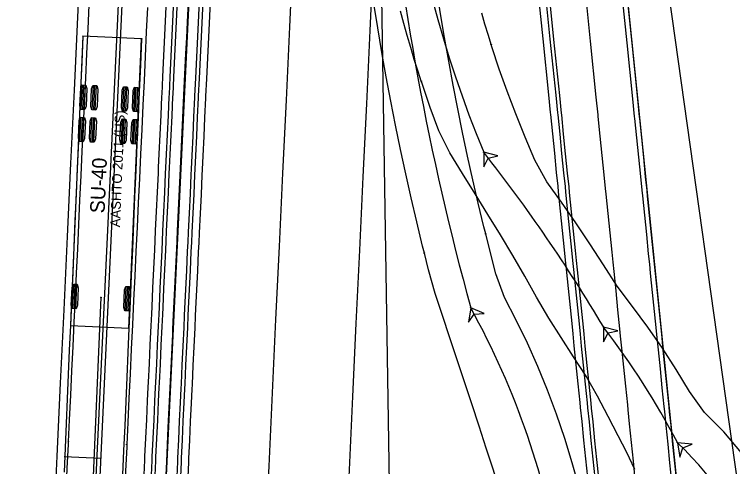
# Model space of a CAD drawing. Extents: x -70 to 701944, y -4 to 666871.
# Drawn here: x 668299.4 to 668397.5, y 655442.6 to 655504.3 of the extents above; entities that cross this region are included whole.
import ezdxf

# ---------------------------------------------------------------- set-up
doc = ezdxf.new("R2010")
doc.units = 0
for name, color, linetype in [('R_Horz Alg', 7, 'Continuous'), ('R_No Plot', 7, 'Continuous'), ('R_Proposed Road', 7, 'Continuous'), ('R_ROW', 7, 'Continuous'), ('R_Striping', 7, 'Continuous'), ('T_Indications', 7, 'Continuous'), ('T_Vehicle Path Lt Minor', 7, 'Continuous')]:
    doc.layers.add(name, color=color, linetype=linetype)

msp = doc.modelspace()

# ---------------------------------------------------------------- linework, layer by layer
at = {"layer": 'R_Horz Alg'}
msp.add_line((668254.91, 654251.158), (668327.609, 655791.558), dxfattribs=at)
msp.add_lwpolyline([(668306.2, 655443.994), (668311.195, 655443.759)], dxfattribs=at)
at = {"layer": 'R_No Plot'}
for points in [[(668325.001, 655543.218), (668258.476, 655546.358), (668255.545, 655489.61), (668252.147, 655468.822), (668245.226, 655445.878), (668235.686, 655424.798), (668224.715, 655400.763), (668221.46, 655391.119), (668219.081, 655382.386), (668217.128, 655373.115), (668307.659, 655368.842), (668317.09, 655377.711), (668318.338, 655403.377)], [(668325.001, 655543.218), (668379.606, 655540.641), (668393.982, 655399.807), (668318.338, 655403.377)]]:
    msp.add_lwpolyline(points, close=True, dxfattribs=at)
at = {"layer": 'R_Proposed Road'}
for points in [[(668317.097, 655441.492), (668317.191, 655443.476), (668317.215, 655443.995), (668317.334, 655446.51), (668317.453, 655449.037), (668317.573, 655451.575), (668317.662, 655453.465), (668317.693, 655454.123), (668317.814, 655456.681), (668317.935, 655459.248), (668318.057, 655461.824), (668318.134, 655463.453), (668318.179, 655464.407), (668318.301, 655466.998), (668318.424, 655469.596), (668318.547, 655472.2), (668318.605, 655473.442), (668318.67, 655474.81), (668318.793, 655477.424), (668318.917, 655480.043), (668319.041, 655482.665), (668319.077, 655483.431), (668319.164, 655485.291), (668319.288, 655487.919), (668319.413, 655490.549), (668319.537, 655493.18), (668319.548, 655493.42), (668319.661, 655495.811), (668320.02, 655503.409), (668320.491, 655513.398)], [(668318.096, 655441.445), (668318.19, 655443.429), (668318.214, 655443.948), (668318.333, 655446.463), (668318.452, 655448.99), (668318.572, 655451.528), (668318.661, 655453.417), (668318.692, 655454.076), (668318.813, 655456.634), (668318.934, 655459.201), (668319.056, 655461.776), (668319.133, 655463.406), (668319.178, 655464.36), (668319.3, 655466.951), (668319.423, 655469.549), (668319.545, 655472.153), (668319.604, 655473.395), (668319.669, 655474.762), (668319.792, 655477.377), (668319.916, 655479.996), (668320.039, 655482.618), (668320.076, 655483.384), (668320.163, 655485.244), (668320.287, 655487.872), (668320.411, 655490.502), (668320.536, 655493.133), (668320.547, 655493.373), (668320.66, 655495.764), (668321.018, 655503.362), (668321.49, 655513.351)], [(668318.596, 655441.421), (668318.689, 655443.405), (668318.714, 655443.924), (668318.832, 655446.439), (668318.952, 655448.966), (668319.071, 655451.504), (668319.161, 655453.394), (668319.192, 655454.052), (668319.312, 655456.61), (668319.434, 655459.177), (668319.555, 655461.753), (668319.632, 655463.383), (668319.677, 655464.337), (668319.799, 655466.928), (668319.922, 655469.525), (668320.045, 655472.129), (668320.104, 655473.372), (668320.168, 655474.739), (668320.291, 655477.353), (668320.415, 655479.972), (668320.539, 655482.595), (668320.575, 655483.361), (668320.663, 655485.22), (668320.787, 655487.848), (668320.911, 655490.478), (668321.035, 655493.109), (668321.046, 655493.349), (668321.159, 655495.741), (668321.518, 655503.338), (668321.989, 655513.327)], [(668321.592, 655441.28), (668321.686, 655443.264), (668321.71, 655443.783), (668321.829, 655446.298), (668321.948, 655448.825), (668322.068, 655451.363), (668322.157, 655453.252), (668322.188, 655453.911), (668322.309, 655456.469), (668322.43, 655459.036), (668322.552, 655461.611), (668322.629, 655463.241), (668322.674, 655464.195), (668322.796, 655466.786), (668322.919, 655469.384), (668323.042, 655471.988), (668323.1, 655473.23), (668323.165, 655474.597), (668323.288, 655477.212), (668323.412, 655479.831), (668323.536, 655482.453), (668323.572, 655483.219), (668323.659, 655485.079), (668323.783, 655487.707), (668323.908, 655490.336), (668324.032, 655492.968), (668324.043, 655493.208), (668324.156, 655495.599), (668324.515, 655503.197), (668324.986, 655513.186)], [(668322.092, 655441.256), (668322.185, 655443.24), (668322.21, 655443.759), (668322.329, 655446.274), (668322.448, 655448.801), (668322.568, 655451.339), (668322.657, 655453.229), (668322.688, 655453.887), (668322.809, 655456.445), (668322.93, 655459.012), (668323.051, 655461.588), (668323.128, 655463.218), (668323.173, 655464.172), (668323.296, 655466.763), (668323.418, 655469.36), (668323.541, 655471.964), (668323.6, 655473.207), (668323.664, 655474.574), (668323.788, 655477.188), (668323.911, 655479.807), (668324.035, 655482.43), (668324.071, 655483.196), (668324.159, 655485.055), (668324.283, 655487.683), (668324.407, 655490.313), (668324.531, 655492.944), (668324.543, 655493.184), (668324.655, 655495.576), (668325.014, 655503.173), (668325.485, 655513.162)], [(668323.091, 655441.209), (668323.184, 655443.193), (668323.209, 655443.712), (668323.327, 655446.227), (668323.447, 655448.754), (668323.566, 655451.292), (668323.656, 655453.182), (668323.687, 655453.84), (668323.807, 655456.398), (668323.929, 655458.965), (668324.05, 655461.541), (668324.127, 655463.171), (668324.172, 655464.124), (668324.294, 655466.715), (668324.417, 655469.313), (668324.54, 655471.917), (668324.599, 655473.159), (668324.663, 655474.527), (668324.786, 655477.141), (668324.91, 655479.76), (668325.034, 655482.382), (668325.07, 655483.148), (668325.158, 655485.008), (668325.282, 655487.636), (668325.406, 655490.266), (668325.53, 655492.897), (668325.541, 655493.137), (668325.654, 655495.529), (668326.013, 655503.126), (668326.484, 655513.115)], [(668377.668, 655441.142), (668377.41, 655443.675), (668377.15, 655446.219), (668376.889, 655448.775), (668376.695, 655450.678), (668376.627, 655451.341), (668376.364, 655453.917), (668376.1, 655456.503), (668375.835, 655459.097), (668375.668, 655460.738), (668375.57, 655461.699), (668375.303, 655464.308), (668375.036, 655466.924), (668374.769, 655469.547), (668374.641, 655470.798), (668374.5, 655472.175), (668374.232, 655474.808), (668373.962, 655477.445), (668373.693, 655480.086), (668373.614, 655480.857), (668373.423, 655482.73), (668373.153, 655485.377), (668372.882, 655488.025), (668372.612, 655490.675), (668372.587, 655490.917), (668372.341, 655493.325), (668371.56, 655500.976), (668370.533, 655511.036)], [(668378.667, 655441.094), (668378.408, 655443.628), (668378.149, 655446.172), (668377.888, 655448.728), (668377.693, 655450.631), (668377.626, 655451.294), (668377.363, 655453.87), (668377.099, 655456.456), (668376.834, 655459.049), (668376.667, 655460.691), (668376.569, 655461.651), (668376.302, 655464.261), (668376.035, 655466.877), (668375.767, 655469.499), (668375.64, 655470.75), (668375.499, 655472.127), (668375.23, 655474.76), (668374.961, 655477.398), (668374.692, 655480.039), (668374.613, 655480.81), (668374.422, 655482.683), (668374.152, 655485.329), (668373.881, 655487.978), (668373.611, 655490.628), (668373.586, 655490.87), (668373.34, 655493.278), (668372.559, 655500.929), (668371.532, 655510.989)], [(668379.166, 655441.071), (668378.908, 655443.604), (668378.648, 655446.149), (668378.387, 655448.704), (668378.193, 655450.608), (668378.125, 655451.271), (668377.862, 655453.847), (668377.598, 655456.432), (668377.334, 655459.026), (668377.166, 655460.667), (668377.068, 655461.628), (668376.802, 655464.237), (668376.535, 655466.853), (668376.267, 655469.476), (668376.139, 655470.727), (668375.999, 655472.104), (668375.73, 655474.737), (668375.461, 655477.374), (668375.191, 655480.015), (668375.112, 655480.786), (668374.921, 655482.659), (668374.651, 655485.306), (668374.381, 655487.954), (668374.11, 655490.604), (668374.085, 655490.846), (668373.84, 655493.254), (668373.059, 655500.906), (668372.032, 655510.965)], [(668384.161, 655440.835), (668383.902, 655443.368), (668383.643, 655445.913), (668383.382, 655448.469), (668383.187, 655450.372), (668383.12, 655451.035), (668382.857, 655453.611), (668382.593, 655456.196), (668382.328, 655458.79), (668382.16, 655460.432), (668382.062, 655461.392), (668381.796, 655464.002), (668381.529, 655466.618), (668381.261, 655469.24), (668381.134, 655470.491), (668380.993, 655471.868), (668380.724, 655474.501), (668380.455, 655477.138), (668380.185, 655479.779), (668380.107, 655480.551), (668379.916, 655482.423), (668379.645, 655485.07), (668379.375, 655487.719), (668379.105, 655490.368), (668379.08, 655490.61), (668378.834, 655493.019), (668378.053, 655500.67), (668377.026, 655510.73)], [(668389.155, 655440.599), (668388.897, 655443.132), (668388.637, 655445.677), (668388.376, 655448.233), (668388.182, 655450.136), (668388.114, 655450.799), (668387.851, 655453.375), (668387.587, 655455.961), (668387.322, 655458.554), (668387.155, 655460.196), (668387.057, 655461.156), (668386.791, 655463.766), (668386.523, 655466.382), (668386.256, 655469.004), (668386.128, 655470.255), (668385.987, 655471.632), (668385.719, 655474.265), (668385.45, 655476.903), (668385.18, 655479.544), (668385.101, 655480.315), (668384.91, 655482.188), (668384.64, 655484.834), (668384.369, 655487.483), (668384.099, 655490.133), (668384.074, 655490.375), (668383.828, 655492.783), (668383.047, 655500.434), (668382.021, 655510.494)], [(668389.821, 655440.568), (668389.563, 655443.101), (668389.303, 655445.646), (668389.042, 655448.202), (668388.848, 655450.105), (668388.78, 655450.768), (668388.517, 655453.344), (668388.253, 655455.929), (668387.988, 655458.523), (668387.821, 655460.164), (668387.723, 655461.125), (668387.456, 655463.734), (668387.189, 655466.351), (668386.922, 655468.973), (668386.794, 655470.224), (668386.653, 655471.601), (668386.385, 655474.234), (668386.115, 655476.871), (668385.846, 655479.512), (668385.767, 655480.284), (668385.576, 655482.156), (668385.306, 655484.803), (668385.035, 655487.451), (668384.765, 655490.101), (668384.74, 655490.343), (668384.494, 655492.751), (668383.713, 655500.403), (668382.686, 655510.462)]]:
    msp.add_lwpolyline(points, dxfattribs=at)
at = {"layer": 'R_ROW'}
msp.add_lwpolyline([(668379.347, 655858.103), (668375.984, 655777.075), (668370.365, 655679.231), (668386.889, 655520.275), (668407.117, 655376.161), (668401.283, 655337.393), (668367.527, 655300.944), (668336.131, 654741.803), (668319.024, 654252.065), (668346.246, 654066.793), (668364.915, 653986.529), (668401.009, 653983.179), (668425.779, 653872.163), (668398.632, 653868.034), (668433.788, 653730.983), (668450.992, 653639.156), (668466.964, 653535.35), (668502.126, 653505.818)], dxfattribs=at)
at = {"layer": 'R_Striping'}
msp.add_line((668351.234, 655402.35), (668349.204, 655528.518), dxfattribs=at)
for points in [[(668332.273, 655402.729), (668333.018, 655418.524), (668333.092, 655420.094), (668333.216, 655422.707), (668333.687, 655432.696), (668334.159, 655442.685), (668334.63, 655452.674), (668335.101, 655462.664), (668335.573, 655472.653), (668336.044, 655482.642), (668336.516, 655492.632), (668336.987, 655502.621), (668337.459, 655512.61), (668337.93, 655522.599), (668338.402, 655532.589), (668338.873, 655542.578), (668339.345, 655552.567), (668339.816, 655562.556), (668340.288, 655572.546), (668340.759, 655582.535), (668341.231, 655592.524), (668341.71, 655602.678), (668341.884, 655612.846), (668342.056, 655622.85)], [(668303.335, 655404.074), (668304.08, 655419.87), (668304.155, 655421.44), (668304.278, 655424.052), (668304.749, 655434.04), (668305.221, 655444.029), (668305.692, 655454.017), (668306.164, 655464.006), (668306.635, 655473.994), (668307.106, 655483.982), (668307.578, 655493.971), (668308.049, 655503.959), (668308.521, 655513.948), (668308.992, 655523.936), (668309.464, 655533.925), (668309.935, 655543.913), (668310.406, 655553.901), (668310.878, 655563.89), (668311.349, 655573.878), (668311.821, 655583.867), (668312.292, 655593.855), (668312.721, 655602.951)], [(668343.243, 655402.221), (668343.989, 655418.017), (668344.063, 655419.587), (668344.186, 655422.2), (668344.657, 655432.189), (668345.129, 655442.179), (668345.6, 655452.169), (668346.072, 655462.158), (668346.543, 655472.148), (668347.015, 655482.138), (668347.486, 655492.128), (668347.958, 655502.117), (668348.429, 655512.107), (668349.204, 655528.518)]]:
    msp.add_lwpolyline(points, dxfattribs=at)
at = {"layer": 'T_Indications'}
msp.add_lwpolyline([(668319.797, 655435.129), (668320.185, 655443.334), (668320.401, 655447.909), (668320.403, 655447.967), (668320.656, 655453.323), (668321.004, 655460.699), (668321.036, 655461.381), (668321.128, 655463.312), (668321.599, 655473.301), (668321.608, 655473.488), (668321.669, 655474.794), (668322.07, 655483.29), (668322.211, 655486.277), (668322.302, 655488.208), (668322.542, 655493.279), (668322.812, 655498.996), (668322.912, 655501.131), (668323.013, 655503.268), (668323.412, 655511.715)], dxfattribs=at)
at = {"layer": 'T_Vehicle Path Lt Minor'}
for p, q in [((668313.904, 655512.76), (668308.117, 655390.544)), ((668308.746, 655501.322), (668307.031, 655461.859)), ((668316.738, 655500.975), (668308.746, 655501.322)), ((668315.024, 655461.512), (668316.738, 655500.975)), ((668308.521, 655491.355), (668308.666, 655494.686)), ((668308.73, 655491.346), (668308.874, 655494.677)), ((668308.938, 655491.337), (668309.082, 655494.668)), ((668310.02, 655491.29), (668310.165, 655494.621)), ((668310.228, 655491.281), (668310.373, 655494.612)), ((668310.436, 655491.272), (668310.581, 655494.602)), ((668314.183, 655491.11), (668314.328, 655494.44)), ((668314.391, 655491.1), (668314.536, 655494.431)), ((668314.599, 655491.091), (668314.744, 655494.422)), ((668315.681, 655491.044), (668315.826, 655494.375)), ((668315.89, 655491.035), (668316.034, 655494.366)), ((668316.098, 655491.026), (668316.242, 655494.356)), ((668308.33, 655486.96), (668308.475, 655490.29)), ((668308.539, 655486.951), (668308.683, 655490.281)), ((668308.747, 655486.942), (668308.891, 655490.272)), ((668309.829, 655486.895), (668309.974, 655490.225)), ((668310.037, 655486.885), (668310.182, 655490.216)), ((668310.245, 655486.876), (668310.39, 655490.207)), ((668313.992, 655486.714), (668314.137, 655490.044)), ((668314.2, 655486.705), (668314.345, 655490.035)), ((668314.408, 655486.696), (668314.553, 655490.026)), ((668315.49, 655486.649), (668315.635, 655489.979)), ((668315.699, 655486.639), (668315.843, 655489.97)), ((668315.907, 655486.63), (668316.051, 655489.961)), ((668307.341, 655464.181), (668307.485, 655467.511)), ((668307.549, 655464.172), (668307.694, 655467.502)), ((668307.757, 655464.163), (668307.902, 655467.493)), ((668314.501, 655463.87), (668314.645, 655467.2)), ((668314.709, 655463.861), (668314.854, 655467.191)), ((668314.917, 655463.852), (668315.062, 655467.182)), ((668311.201, 655465.682), (668307.969, 655391.284)), ((668307.031, 655461.859), (668315.024, 655461.512)), ((668315.024, 655461.512), (668315.024, 655461.512))]:
    msp.add_line(p, q, dxfattribs=at)
for points in [[(668363.736, 655474.376), (668363.499, 655475.337), (668362.726, 655478.543), (668361.981, 655481.756), (668361.265, 655484.975), (668360.577, 655488.201), (668359.918, 655491.432), (668359.287, 655494.669), (668358.685, 655497.911), (668358.112, 655501.159), (668357.567, 655504.411), (668357.051, 655507.668), (668356.567, 655510.93), (668356.122, 655514.198), (668355.718, 655517.471), (668355.352, 655520.748), (668355.027, 655524.03), (668354.823, 655526.329)], [(668355.366, 655471.732), (668355.122, 655472.714), (668354.326, 655475.994), (668353.559, 655479.28), (668352.821, 655482.574), (668352.112, 655485.873), (668351.432, 655489.179), (668350.782, 655492.491), (668350.161, 655495.808), (668349.569, 655499.131), (668349.006, 655502.459), (668348.473, 655505.791), (668347.969, 655509.129), (668347.495, 655512.47), (668347.05, 655515.816), (668346.635, 655519.165), (668346.249, 655522.518), (668345.997, 655524.867)], [(668309.551, 655505.617), (668309.395, 655502.288), (668309.239, 655498.959), (668309.082, 655495.629), (668308.925, 655492.3), (668308.768, 655488.97), (668308.611, 655485.64), (668308.454, 655482.311), (668308.297, 655478.981), (668308.14, 655475.651), (668307.983, 655472.321), (668307.825, 655468.991), (668307.668, 655465.661), (668307.51, 655462.331), (668307.353, 655459.001), (668307.195, 655455.671), (668307.038, 655452.341), (668306.88, 655449.011), (668306.739, 655446.014)], [(668317.559, 655505.251), (668317.4, 655501.92), (668317.242, 655498.589), (668317.083, 655495.258), (668316.925, 655491.928), (668316.767, 655488.597), (668316.609, 655485.267), (668316.451, 655481.936), (668316.293, 655478.606), (668316.135, 655475.275), (668315.977, 655471.945), (668315.819, 655468.615), (668315.661, 655465.284), (668315.503, 655461.954), (668315.346, 655458.624), (668315.188, 655455.294), (668315.03, 655451.964), (668314.872, 655448.633), (668314.73, 655445.636)], [(668354.933, 655495.203), (668354.508, 655496.509), (668353.991, 655498.147), (668353.492, 655499.789), (668353.01, 655501.437), (668352.546, 655503.09), (668352.099, 655504.748)], [(668364.484, 655500.198), (668364.101, 655501.424), (668363.636, 655502.961), (668363.187, 655504.502)], [(668308.746, 655501.322), (668308.59, 655497.734), (668308.434, 655494.147), (668308.278, 655490.559), (668308.122, 655486.972), (668307.967, 655483.384), (668307.811, 655479.797), (668307.655, 655476.209), (668307.499, 655472.622), (668307.343, 655469.034), (668307.187, 655465.447), (668307.031, 655461.859), (668307.031, 655461.859), (668307.031, 655461.859), (668306.886, 655458.523), (668306.741, 655455.187), (668306.596, 655451.85), (668306.451, 655448.514), (668306.307, 655445.178), (668306.162, 655441.842)], [(668316.738, 655500.975), (668316.583, 655497.387), (668316.427, 655493.799), (668316.271, 655490.212), (668316.115, 655486.624), (668315.959, 655483.037), (668315.803, 655479.449), (668315.647, 655475.862), (668315.491, 655472.274), (668315.336, 655468.687), (668315.18, 655465.099), (668315.024, 655461.512), (668315.024, 655461.512), (668314.879, 655458.176), (668314.734, 655454.839), (668314.589, 655451.503), (668314.444, 655448.167), (668314.299, 655444.831), (668314.154, 655441.494)], [(668398.662, 655444.507), (668396.232, 655447.341), (668393.609, 655449.996), (668391.572, 655452.876), (668389.76, 655455.86), (668387.857, 655458.787), (668385.866, 655461.654), (668383.789, 655464.46), (668381.666, 655467.222), (668379.84, 655470.131), (668377.97, 655473.012), (668376.056, 655475.864), (668374.099, 655478.687), (668372.1, 655481.48), (668370.463, 655484.447), (668369.117, 655487.57), (668367.84, 655490.726), (668366.666, 655493.819), (668365.592, 655496.845), (668364.582, 655499.892), (668364.484, 655500.198)], [(668384.115, 655442.237), (668382.989, 655444.536), (668381.836, 655446.822), (668380.469, 655449.45), (668378.983, 655452.21), (668377.457, 655454.948), (668375.737, 655457.573), (668374.034, 655460.212), (668372.358, 655462.887), (668370.694, 655465.724), (668369.071, 655468.578), (668367.461, 655471.43), (668365.735, 655474.226), (668364.009, 655477.022), (668362.282, 655479.818), (668360.556, 655482.613), (668358.83, 655485.409), (668357.348, 655488.409), (668356.16, 655491.631), (668355.041, 655494.877), (668354.933, 655495.203)], [(668384.884, 655409.056), (668384.821, 655411.348), (668384.447, 655415.15), (668383.741, 655418.905), (668382.709, 655422.583), (668381.359, 655426.157), (668379.7, 655429.598), (668378.029, 655432.925), (668377.31, 655436.345), (668376.488, 655439.742), (668375.563, 655443.112), (668374.535, 655446.453), (668373.406, 655449.761), (668372.177, 655453.033), (668370.849, 655456.266), (668369.423, 655459.457), (668367.901, 655462.604), (668366.283, 655465.703), (668365.135, 655468.923), (668364.3, 655472.138), (668363.736, 655474.376)], [(668369.448, 655416.538), (668369.357, 655418.024), (668369.158, 655420.498), (668368.9, 655422.967), (668368.584, 655425.431), (668368.21, 655427.887), (668367.777, 655430.335), (668367.257, 655432.907), (668366.542, 655436.001), (668365.733, 655439.072), (668364.812, 655442.111), (668363.805, 655445.122), (668362.828, 655448.143), (668361.84, 655451.161), (668360.837, 655454.174), (668359.835, 655457.187), (668358.833, 655460.2), (668357.83, 655463.213), (668356.828, 655466.227), (668355.947, 655469.442), (668355.366, 655471.732)], [(668306.739, 655446.014), (668306.723, 655445.681), (668306.565, 655442.351), (668306.408, 655439.021), (668306.25, 655435.691), (668306.092, 655432.361), (668305.935, 655429.03), (668305.777, 655425.7), (668305.619, 655422.37), (668305.462, 655419.04), (668305.165, 655415.714), (668304.739, 655412.37), (668304.569, 655408.999), (668304.741, 655405.697), (668304.674, 655402.39), (668304.516, 655399.059), (668304.358, 655395.729), (668304.201, 655392.399), (668304.043, 655389.069)], [(668314.73, 655445.636), (668314.715, 655445.303), (668314.557, 655441.973), (668314.399, 655438.643), (668314.242, 655435.313), (668314.084, 655431.983), (668313.926, 655428.652), (668313.768, 655425.322), (668313.611, 655421.992), (668313.453, 655418.662), (668313.295, 655415.332), (668313.138, 655412.002), (668313.037, 655408.67), (668313.284, 655405.349), (668313.918, 655402.082), (668314.928, 655398.912), (668316.301, 655395.884), (668318.018, 655393.038), (668320.055, 655390.415), (668322.2, 655388.218)]]:
    msp.add_lwpolyline(points, dxfattribs=at)
for points in [[(668308.989, 655491.335), (668308.47, 655491.358), (668308.334, 655491.831), (668308.438, 655494.228), (668308.615, 655494.688), (668309.134, 655494.665), (668309.27, 655494.192), (668309.166, 655491.795)], [(668310.488, 655491.27), (668309.968, 655491.293), (668309.832, 655491.766), (668309.936, 655494.163), (668310.113, 655494.623), (668310.633, 655494.6), (668310.769, 655494.127), (668310.665, 655491.729)], [(668314.651, 655491.089), (668314.131, 655491.112), (668313.995, 655491.585), (668314.099, 655493.983), (668314.276, 655494.442), (668314.795, 655494.419), (668314.932, 655493.946), (668314.827, 655491.549)], [(668316.149, 655491.024), (668315.63, 655491.047), (668315.494, 655491.52), (668315.598, 655493.917), (668315.774, 655494.377), (668316.294, 655494.354), (668316.43, 655493.881), (668316.326, 655491.483)], [(668308.798, 655486.939), (668308.279, 655486.962), (668308.143, 655487.435), (668308.247, 655489.833), (668308.424, 655490.292), (668308.943, 655490.269), (668309.079, 655489.796), (668308.975, 655487.399)], [(668310.297, 655486.874), (668309.777, 655486.897), (668309.641, 655487.37), (668309.745, 655489.768), (668309.922, 655490.227), (668310.442, 655490.204), (668310.578, 655489.731), (668310.474, 655487.334)], [(668314.46, 655486.693), (668313.94, 655486.716), (668313.804, 655487.189), (668313.908, 655489.587), (668314.085, 655490.046), (668314.604, 655490.024), (668314.741, 655489.55), (668314.636, 655487.153)], [(668315.958, 655486.628), (668315.439, 655486.651), (668315.303, 655487.124), (668315.407, 655489.522), (668315.583, 655489.981), (668316.103, 655489.958), (668316.239, 655489.485), (668316.135, 655487.088)], [(668363.472, 655485.505), (668363.495, 655483.505), (668364.09, 655484.719), (668365.41, 655485.011)], [(668307.809, 655464.161), (668307.289, 655464.183), (668307.153, 655464.656), (668307.257, 655467.054), (668307.434, 655467.514), (668307.953, 655467.491), (668308.09, 655467.018), (668307.985, 655464.62)], [(668314.969, 655463.85), (668314.449, 655463.872), (668314.313, 655464.345), (668314.417, 655466.743), (668314.594, 655467.202), (668315.113, 655467.18), (668315.25, 655466.707), (668315.145, 655464.309)], [(668361.686, 655464.296), (668361.388, 655462.319), (668362.169, 655463.421), (668363.519, 655463.497)], [(668379.843, 655461.639), (668379.842, 655459.639), (668380.451, 655460.846), (668381.774, 655461.121)], [(668389.916, 655445.881), (668390.229, 655443.906), (668390.642, 655445.193), (668391.905, 655445.672)]]:
    msp.add_lwpolyline(points, close=True, dxfattribs=at)
for centre in [(668308.746, 655501.322), (668316.738, 655500.975), (668364.484, 655500.198), (668364.484, 655500.198), (668354.933, 655495.203), (668354.933, 655495.203), (668363.472, 655485.505), (668363.472, 655485.505), (668363.736, 655474.376), (668363.736, 655474.376), (668355.366, 655471.732), (668355.366, 655471.732), (668311.201, 655465.682), (668361.686, 655464.296), (668361.686, 655464.296), (668379.843, 655461.639), (668379.843, 655461.639), (668306.739, 655446.014), (668306.739, 655446.014), (668389.916, 655445.881), (668389.916, 655445.881), (668314.73, 655445.636), (668314.73, 655445.636)]:
    msp.add_circle(centre, 0.0417, dxfattribs=at)
for centre, radius, start, end in [((668509.48, 655546.276), 158.15, 170.92302, 202.59754), ((668726.392, 655564.539), 378.231, 185.6102, 195.36868), ((668188.783, 655348.13), 222.235, 30.71469, 38.18152), ((668265.275, 655411.001), 110.161, 9.05461, 28.93366), ((668292.849, 655394.929), 109.627, 27.69579, 37.4827), ((668357.262, 655411.464), 47.442, 299.0904, 46.50545)]:
    msp.add_arc(centre, radius, start, end, dxfattribs=at)

# ---------------------------------------------------------------- texts
for s, height, p in [('AASHTO 2011 (US)', 1.33333, (668313.786, 655475.258)), ('SU-40', 2, (668311.699, 655477.145))]:
    msp.add_text(s, height=height, rotation=87.51205, dxfattribs=at).set_placement(p)

doc.saveas('drawing.dxf')
